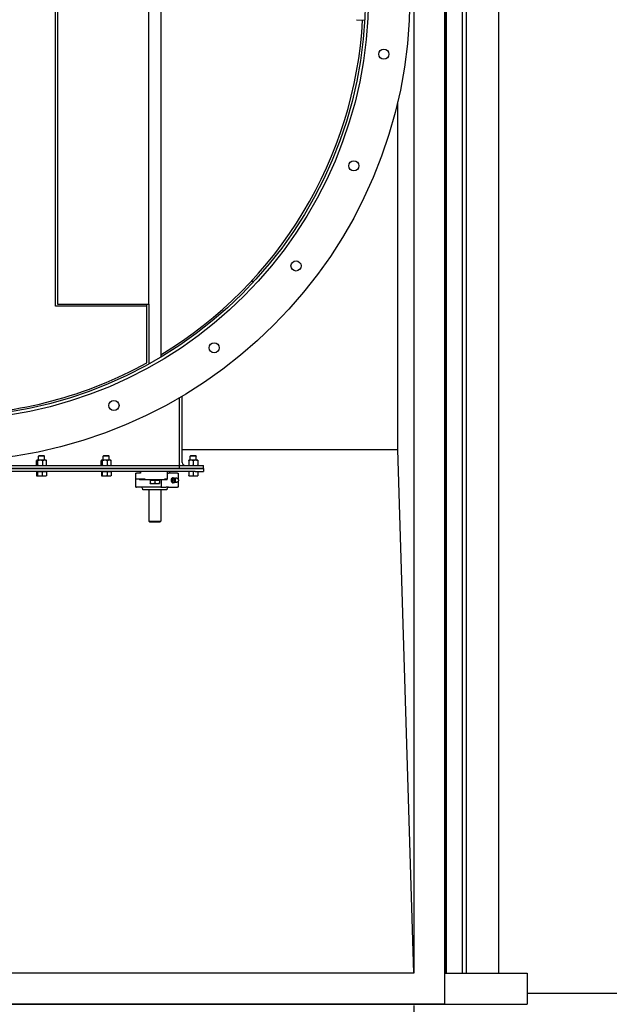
# Model space of a CAD drawing. Header units: inches. Extents: x 24 to 1128, y -69 to 748.
# Tile 593 of 656: x 528 to 564, y 552 to 613. Entities that reach past the tile are written whole.
import ezdxf

# ---------------------------------------------------------------- set-up
doc = ezdxf.new("R2010")
doc.units = ezdxf.units.IN
doc.header["$LTSCALE"] = 32
doc.header["$MEASUREMENT"] = 0
doc.layers.add('Dimension (ANSI)', color=7, linetype='Continuous', lineweight=25)
doc.layers.add('Visible (ANSI)', color=7, linetype='Continuous', lineweight=30)
doc.styles.add('Note Text (ANSI)', font='tahoma.ttf')
doc.dimstyles.new('SB Fraction-16 (ANSI)', dxfattribs={"dimscale": 32, "dimtxt": 0.125, "dimasz": 0.098425, "dimexe": 0.125, "dimexo": 0.0625, "dimgap": 0.031496, "dimtad": 0, "dimtih": 1, "dimtoh": 1, "dimdec": 4, "dimrnd": 1e-08, "dimzin": 0, "dimdsep": 46, "dimlunit": 5, "dimtxsty": 'Note Text (ANSI)', "dimcen": 0.09, "dimdle": 0.393701, "dimclrd": 256, "dimclre": 256, "dimclrt": 256, "dimadec": 0, "dimazin": 3, "dimtfac": 0.96, "dimtofl": 0, "dimtmove": 0, "dimatfit": 3, "dimfxl": 1, "dimfrac": 2, "dimtolj": 1, "dimtzin": 12, "dimlwd": -1, "dimlwe": -1, "dimarcsym": 0})

# ---------------------------------------------------------------- blocks, each defined once
blk = doc.blocks.new('*D20')
at = {"layer": 'Defpoints', "color": 0, "transparency": 16777216}
for p in [(494.156, 553.919), (552.156, 553.919), (552.156, 533.761)]:
    blk.add_point(p, dxfattribs=at)
at = {"layer": 'Dimension (ANSI)', "transparency": 16777216}
for p, q in [((494.156, 551.919), (494.156, 529.761)), ((552.156, 551.919), (552.156, 529.761)), ((497.305, 533.761), (517.41, 533.761)), ((549.006, 533.761), (524.901, 533.761))]:
    blk.add_line(p, q, dxfattribs=at)
for points in [[(497.305, 534.286), (497.305, 533.236), (494.156, 533.761)], [(549.006, 534.286), (549.006, 533.236), (552.156, 533.761)]]:
    blk.add_solid(points, dxfattribs=at)
at = {"layer": 'Dimension (ANSI)', "transparency": 16777216, "insert": (518.418, 535.852), "char_height": 4, "attachment_point": 1, "style": 'Note Text (ANSI)'}
blk.add_mtext('\\A1;58', dxfattribs=at)

msp = doc.modelspace()

# ---------------------------------------------------------------- linework, layer by layer
at = {"layer": 'Visible (ANSI)'}
for p, q in [((554.05563, 552.01853), (554.05563, 676.56853)), ((552.15563, 674.66853), (552.15563, 553.91853)), ((554.07563, 674.66853), (554.07563, 553.91853)), ((554.15563, 553.91853), (554.15563, 674.66853)), ((555.15563, 553.91853), (555.15563, 674.66853)), ((555.40563, 553.91853), (555.40563, 674.66853)), ((557.40563, 553.91853), (557.40563, 674.66853)), ((536.53063, 636.44359), (536.53063, 592.14347)), ((530.03063, 595.13816), (530.03063, 633.4489)), ((530.15563, 633.3239), (530.15563, 595.26316)), ((535.78063, 595.26316), (535.78063, 633.3239)), ((548.61462, 612.84786), (549.11382, 612.81952)), ((551.15563, 586.29353), (551.15563, 607.76954)), ((542.27001, 596.66853), (542.09963, 596.66853)), ((535.65563, 595.13816), (530.03063, 595.13816)), ((530.15563, 595.26316), (535.78063, 595.26316)), ((535.65563, 595.13816), (535.65563, 595.26316)), ((535.65563, 591.63816), (535.65563, 595.13816)), ((535.78063, 595.26316), (535.78063, 591.56449)), ((536.53063, 592.14347), (536.53063, 591.99758)), ((537.65563, 589.46789), (537.65563, 585.48103)), ((537.84313, 585.48103), (537.84313, 589.57836)), ((537.84313, 586.29353), (551.15563, 586.29353)), ((552.15563, 553.91853), (551.15563, 586.29353)), ((528.84269, 585.31867), (528.84269, 585.59739)), ((528.87413, 585.62253), (528.86511, 585.61732)), ((528.88287, 585.62253), (528.87413, 585.62253)), ((529.07953, 585.62253), (528.88287, 585.62253)), ((528.92306, 585.31867), (528.92306, 585.59739)), ((529.00647, 585.91853), (528.96813, 585.88136)), ((529.34313, 585.88136), (528.96813, 585.88136)), ((528.96813, 585.62253), (528.96813, 585.88136)), ((529.00647, 585.91853), (529.30479, 585.91853)), ((529.35229, 585.62253), (529.07953, 585.62253)), ((529.236, 585.31867), (529.236, 585.59739)), ((529.30479, 585.91853), (529.34313, 585.88136)), ((529.34313, 585.62253), (529.34313, 585.88136)), ((529.43713, 585.62253), (529.35229, 585.62253)), ((529.43713, 585.62253), (529.44615, 585.61732)), ((529.46858, 585.31867), (529.46858, 585.59739)), ((532.84269, 585.31867), (532.84269, 585.59739)), ((532.87413, 585.62253), (532.86511, 585.61732)), ((532.88287, 585.62253), (532.87413, 585.62253)), ((533.07953, 585.62253), (532.88287, 585.62253)), ((532.92306, 585.31867), (532.92306, 585.59739)), ((533.00647, 585.91853), (532.96813, 585.88136)), ((533.34313, 585.88136), (532.96813, 585.88136)), ((532.96813, 585.62253), (532.96813, 585.88136)), ((533.00647, 585.91853), (533.30479, 585.91853)), ((533.35229, 585.62253), (533.07953, 585.62253)), ((533.236, 585.31867), (533.236, 585.59739)), ((533.30479, 585.91853), (533.34313, 585.88136)), ((533.34313, 585.62253), (533.34313, 585.88136)), ((533.43713, 585.62253), (533.35229, 585.62253)), ((533.43713, 585.62253), (533.44615, 585.61732)), ((533.46858, 585.31867), (533.46858, 585.59739)), ((537.65563, 585.48103), (537.65563, 585.29353)), ((538.38988, 585.62253), (538.24913, 585.62253)), ((538.24913, 585.59739), (538.24913, 585.31867)), ((538.38147, 585.91853), (538.34313, 585.88137)), ((538.71813, 585.88137), (538.34313, 585.88137)), ((538.34313, 585.62253), (538.34313, 585.88137)), ((538.38147, 585.91853), (538.67979, 585.91853)), ((538.67138, 585.62253), (538.38988, 585.62253)), ((538.53063, 585.59739), (538.53063, 585.31867)), ((538.81213, 585.62253), (538.67138, 585.62253)), ((538.67979, 585.91853), (538.71813, 585.88137)), ((538.71813, 585.62253), (538.71813, 585.88137)), ((538.81213, 585.59739), (538.81213, 585.31867)), ((538.65563, 585.10603), (507.65563, 585.10603)), ((538.65563, 584.91853), (507.65563, 584.91853)), ((508.65563, 585.29353), (537.65563, 585.29353)), ((508.65563, 585.10603), (537.65563, 585.10603)), ((528.84782, 584.91853), (528.85238, 584.91853)), ((528.84782, 584.91853), (528.84782, 584.67562)), ((528.85238, 584.91853), (528.87822, 584.91853)), ((528.85238, 584.91853), (528.85238, 584.67562)), ((528.87413, 585.29353), (528.86511, 585.29874)), ((528.87463, 584.91853), (528.87463, 584.91853)), ((528.87822, 584.91853), (528.90406, 584.91853)), ((528.90406, 584.91853), (528.90406, 584.67562)), ((528.90406, 584.91853), (529.05568, 584.91853)), ((529.05568, 584.91853), (529.20731, 584.91853)), ((529.20731, 584.91853), (529.20731, 584.67562)), ((529.20731, 584.91853), (529.3331, 584.91853)), ((529.3331, 584.91853), (529.45888, 584.91853)), ((529.43663, 584.91853), (529.43663, 584.91853)), ((529.43713, 585.29353), (529.44615, 585.29874)), ((529.45888, 584.91853), (529.46344, 584.91853)), ((529.45888, 584.91853), (529.45888, 584.67562)), ((529.46344, 584.91853), (529.46344, 584.67562)), ((532.85238, 584.91853), (532.87822, 584.91853)), ((532.85238, 584.91853), (532.85238, 584.67562)), ((532.87413, 585.29353), (532.86511, 585.29874)), ((532.87463, 584.91853), (532.87463, 584.91853)), ((532.87822, 584.91853), (532.90406, 584.91853)), ((532.90406, 584.91853), (532.90406, 584.67562)), ((532.90406, 584.91853), (533.05568, 584.91853)), ((533.05568, 584.91853), (533.20731, 584.91853)), ((533.20731, 584.91853), (533.20731, 584.67562)), ((533.20731, 584.91853), (533.3331, 584.91853)), ((533.3331, 584.91853), (533.45888, 584.91853)), ((533.43663, 584.91853), (533.43663, 584.91853)), ((533.43713, 585.29353), (533.44615, 585.29874)), ((533.45888, 584.91853), (533.45888, 584.67562)), ((534.96813, 584.81853), (535.02653, 584.81853)), ((534.96813, 584.81853), (534.96813, 583.99978)), ((535.26041, 584.81853), (535.02653, 584.81853)), ((535.2582, 584.91853), (535.2582, 584.81853)), ((535.26041, 584.91853), (535.26041, 584.81853)), ((536.93774, 584.46853), (536.93774, 584.91853)), ((536.93884, 584.81853), (536.93884, 584.91853)), ((536.93884, 584.81853), (536.99464, 584.81853)), ((537.56033, 584.81853), (536.99464, 584.81853)), ((537.05307, 584.91853), (537.05307, 584.81853)), ((537.56033, 584.81853), (537.58962, 584.81853)), ((537.58962, 584.81853), (537.58962, 584.45262)), ((537.65563, 585.29353), (538.65563, 585.29353)), ((537.65563, 585.29353), (537.65563, 585.10603)), ((537.65563, 585.29353), (537.65563, 585.10603)), ((537.65563, 585.10603), (538.65563, 585.10603)), ((538.24963, 584.91853), (538.24963, 584.67563)), ((538.53063, 584.91853), (538.53063, 584.67563)), ((538.65563, 585.29353), (539.15563, 585.29353)), ((538.65563, 585.10603), (539.15563, 585.10603)), ((539.15563, 585.10603), (538.65563, 585.10603)), ((538.65563, 584.91853), (539.15563, 584.91853)), ((538.81163, 584.91853), (538.81163, 584.67563)), ((539.15563, 585.10603), (539.15563, 585.29353)), ((539.15563, 585.10603), (539.15563, 584.91853)), ((528.871, 584.65262), (528.86882, 584.65388)), ((528.87463, 584.65053), (528.871, 584.65262)), ((528.87463, 584.65053), (528.87822, 584.65053)), ((528.87822, 584.65053), (529.05568, 584.65053)), ((529.05568, 584.65053), (529.3331, 584.65053)), ((529.3331, 584.65053), (529.43663, 584.65053)), ((529.43663, 584.65053), (529.44027, 584.65262)), ((529.44027, 584.65262), (529.44245, 584.65388)), ((532.87463, 584.65053), (532.871, 584.65262)), ((532.87463, 584.65053), (532.87822, 584.65053)), ((532.87822, 584.65053), (533.05568, 584.65053)), ((533.05568, 584.65053), (533.3331, 584.65053)), ((533.3331, 584.65053), (533.43663, 584.65053)), ((533.43663, 584.65053), (533.44027, 584.65262)), ((535.02653, 584.46853), (535.53541, 584.46853)), ((535.21114, 584.46853), (535.21114, 584.41853)), ((535.53541, 584.41853), (535.21114, 584.41853)), ((535.53541, 584.46853), (535.53541, 584.41853)), ((535.53541, 584.41853), (535.54651, 584.41853)), ((536.76475, 584.41853), (535.54651, 584.41853)), ((535.87438, 584.39353), (536.15563, 584.39353)), ((535.87438, 584.39353), (535.87438, 584.20927)), ((535.87438, 584.18415), (536.01501, 584.18415)), ((535.90251, 584.39353), (535.90251, 584.41853)), ((536.01501, 584.18415), (536.29626, 584.18415)), ((536.15563, 584.39353), (536.43688, 584.39353)), ((536.15563, 584.39353), (536.15563, 584.20927)), ((536.29626, 584.18415), (536.43688, 584.18415)), ((536.40876, 584.39353), (536.40876, 584.41853)), ((536.43688, 584.39353), (536.43688, 584.20927)), ((536.56371, 583.99978), (536.56371, 584.41853)), ((536.76475, 584.41853), (536.77586, 584.41853)), ((536.77586, 584.41853), (536.77586, 584.46853)), ((536.77586, 584.46853), (536.93774, 584.46853)), ((536.90905, 584.41853), (536.77586, 584.41853)), ((536.90905, 584.41853), (536.90905, 584.46853)), ((537.17368, 584.38415), (537.23979, 584.38415)), ((537.22993, 584.52195), (537.29604, 584.52195)), ((537.22993, 584.24636), (537.29604, 584.24636)), ((537.58213, 584.46053), (537.54983, 584.48992)), ((537.58213, 584.30778), (537.54983, 584.27839)), ((537.58962, 584.31569), (537.58962, 583.94978)), ((538.24963, 584.65053), (538.39013, 584.65053)), ((538.39013, 584.65053), (538.67113, 584.65053)), ((538.67113, 584.65053), (538.81163, 584.65053)), ((536.52454, 583.94978), (535.01813, 583.94978)), ((536.88988, 583.79353), (535.42138, 583.79353)), ((535.78063, 583.79353), (535.78063, 581.85603)), ((536.52454, 583.94978), (536.85322, 583.94978)), ((536.53063, 583.79353), (536.53063, 581.85603)), ((536.99464, 583.94978), (536.85322, 583.94978)), ((536.99464, 583.94978), (537.56033, 583.94978)), ((537.58962, 583.94978), (537.56033, 583.94978)), ((535.78063, 581.85603), (536.53063, 581.85603)), ((535.84313, 581.79353), (535.78063, 581.85603)), ((536.46813, 581.79353), (535.84313, 581.79353)), ((536.46813, 581.79353), (536.53063, 581.85603)), ((552.15563, 553.91853), (494.15563, 553.91853)), ((554.05563, 553.91853), (559.15563, 553.91853)), ((559.15563, 553.91853), (559.15563, 551.99853)), ((641.28063, 552.66853), (559.15563, 552.66853)), ((487.15563, 551.99853), (559.15563, 551.99853)), ((492.25563, 552.01853), (554.05563, 552.01853))]:
    msp.add_line(p, q, dxfattribs=at)
for centre, radius in [((523.15563, 614.29353), 28.75), ((523.15563, 614.29353), 26.1875), ((523.15563, 614.29353), 26), ((550.29644, 610.72038), 0.3125), ((548.44684, 603.81757), 0.3125), ((544.87368, 597.62869), 0.3125), ((539.82048, 592.57548), 0.3125), ((533.63159, 589.00233), 0.3125)]:
    msp.add_circle(centre, radius, dxfattribs=at)
for centre, radius, start, end in [((523.15563, 614.29353), 25.875, 301.1250881, 356.75), ((523.15563, 614.29353), 25.875, 270.8304027, 298.887527), ((538.03063, 585.48103), 0.375, 180, 210), ((538.03063, 585.48103), 0.1875, 180, 270), ((537.48502, 584.38415), 0.12795, 74.8655136, 144.9564643), ((537.48502, 584.38415), 0.12795, 215.0435357, 285.1344864), ((535.01813, 583.99978), 0.05, 180, 270), ((535.23388, 583.79353), 0.1875, 0, 56.4426902), ((537.07738, 583.79353), 0.1875, 123.5573098, 180)]:
    msp.add_arc(centre, radius, start, end, dxfattribs=at)
for centre, major_axis, start_param, end_param in [((537.27748, 584.38415), (0, 0.15625), 5.79224464, 9.91571863), ((537.25539, 584.38415), (0, 0.125), 0.50126686, 2.6403258), ((537.361, 584.38415), (0, 0.1378), 1.04719755, 2.0943951), ((537.361, 584.38415), (0, 0.1378), 0, 1.04719755), ((537.361, 584.38415), (0, -0.1378), 5.23598776, 6.28318531), ((537.43264, 584.38415), (0, 0.10433), 0.78949219, 2.35210046), ((537.361, 584.38415), (0, 0.1378), 5.64637727, 6.28318531), ((537.361, 584.38415), (0, -0.1378), 0, 0.63680804), ((537.50172, 584.38415), (0, -0.12575), 2.5699821, 6.85479586)]:
    msp.add_ellipse(centre, major_axis=major_axis, ratio=0.70710678, start_param=start_param, end_param=end_param, dxfattribs=at)
for points, weights in [([(528.88287, 585.62253), (528.86422, 585.62253), (528.84269, 585.59739)], [1, 1.0379548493, 1]), ([(528.92306, 585.59739), (528.90152, 585.62253), (528.88287, 585.62253)], [1, 1.0379548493, 1]), ([(529.07953, 585.62253), (529.00691, 585.62253), (528.92306, 585.59739)], [1, 1.0379548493, 1]), ([(529.236, 585.59739), (529.15215, 585.62253), (529.07953, 585.62253)], [1, 1.0379548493, 1]), ([(529.35229, 585.62253), (529.29832, 585.62253), (529.236, 585.59739)], [1, 1.0379548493, 1]), ([(529.46858, 585.59739), (529.40626, 585.62253), (529.35229, 585.62253)], [1, 1.0379548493, 1]), ([(529.44615, 585.61732), (529.45674, 585.61121), (529.46858, 585.59739)], [1.01885219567, 1.02051902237, 1]), ([(532.88287, 585.62253), (532.86422, 585.62253), (532.84269, 585.59739)], [1, 1.0379548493, 1]), ([(532.92306, 585.59739), (532.90152, 585.62253), (532.88287, 585.62253)], [1, 1.0379548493, 1]), ([(533.07953, 585.62253), (533.00691, 585.62253), (532.92306, 585.59739)], [1, 1.0379548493, 1]), ([(533.236, 585.59739), (533.15215, 585.62253), (533.07953, 585.62253)], [1, 1.0379548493, 1]), ([(533.35229, 585.62253), (533.29832, 585.62253), (533.236, 585.59739)], [1, 1.0379548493, 1]), ([(533.46858, 585.59739), (533.40626, 585.62253), (533.35229, 585.62253)], [1, 1.0379548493, 1]), ([(533.44615, 585.61732), (533.45674, 585.61121), (533.46858, 585.59739)], [1.01885219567, 1.02051902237, 1]), ([(538.24913, 585.59739), (538.24913, 585.62253), (538.24913, 585.62253)], [1, 1.0379548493, 1]), ([(538.38988, 585.62253), (538.32456, 585.62253), (538.24913, 585.59739)], [1, 1.0379548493, 1]), ([(538.53063, 585.59739), (538.45521, 585.62253), (538.38988, 585.62253)], [1, 1.0379548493, 1]), ([(538.67138, 585.62253), (538.60606, 585.62253), (538.53063, 585.59739)], [1, 1.0379548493, 1]), ([(538.81213, 585.59739), (538.73671, 585.62253), (538.67138, 585.62253)], [1, 1.0379548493, 1]), ([(538.81213, 585.62253), (538.81213, 585.62253), (538.81213, 585.59739)], [1, 1.0379548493, 1]), ([(528.84269, 585.31867), (528.86422, 585.29353), (528.88287, 585.29353)], [1, 1.0379548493, 1]), ([(528.88287, 585.29353), (528.90152, 585.29353), (528.92306, 585.31867)], [1, 1.0379548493, 1]), ([(528.92306, 585.31867), (529.00691, 585.29353), (529.07953, 585.29353)], [1, 1.0379548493, 1]), ([(529.07953, 585.29353), (529.15215, 585.29353), (529.236, 585.31867)], [1, 1.0379548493, 1]), ([(529.236, 585.31867), (529.29832, 585.29353), (529.35229, 585.29353)], [1, 1.0379548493, 1]), ([(529.35229, 585.29353), (529.40626, 585.29353), (529.46858, 585.31867)], [1, 1.0379548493, 1]), ([(529.46858, 585.31867), (529.45674, 585.30485), (529.44615, 585.29874)], [1, 1.02051902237, 1.01885219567]), ([(532.84269, 585.31867), (532.86422, 585.29353), (532.88287, 585.29353)], [1, 1.0379548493, 1]), ([(532.88287, 585.29353), (532.90152, 585.29353), (532.92306, 585.31867)], [1, 1.0379548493, 1]), ([(532.92306, 585.31867), (533.00691, 585.29353), (533.07953, 585.29353)], [1, 1.0379548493, 1]), ([(533.07953, 585.29353), (533.15215, 585.29353), (533.236, 585.31867)], [1, 1.0379548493, 1]), ([(533.236, 585.31867), (533.29832, 585.29353), (533.35229, 585.29353)], [1, 1.0379548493, 1]), ([(533.35229, 585.29353), (533.40626, 585.29353), (533.46858, 585.31867)], [1, 1.0379548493, 1]), ([(533.46858, 585.31867), (533.45674, 585.30485), (533.44615, 585.29874)], [1, 1.02051902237, 1.01885219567]), ([(538.24913, 585.31867), (538.32456, 585.29353), (538.38988, 585.29353)], [1, 1.0379548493, 1]), ([(538.24913, 585.29353), (538.24913, 585.29353), (538.24913, 585.31867)], [1, 1.0379548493, 1]), ([(538.38988, 585.29353), (538.45521, 585.29353), (538.53063, 585.31867)], [1, 1.0379548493, 1]), ([(538.53063, 585.31867), (538.60606, 585.29353), (538.67138, 585.29353)], [1, 1.0379548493, 1]), ([(538.67138, 585.29353), (538.73671, 585.29353), (538.81213, 585.31867)], [1, 1.0379548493, 1]), ([(538.81213, 585.31867), (538.81213, 585.29353), (538.81213, 585.29353)], [1, 1.0379548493, 1]), ([(528.84782, 584.67562), (528.85964, 584.65861), (528.87004, 584.65322)], [1, 1.02542601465, 1.01678617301]), ([(528.85238, 584.67562), (528.86623, 584.65053), (528.87822, 584.65053)], [1, 1.0379548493, 1]), ([(528.87822, 584.65053), (528.89021, 584.65053), (528.90406, 584.67562)], [1, 1.0379548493, 1]), ([(528.90406, 584.67562), (528.98531, 584.65053), (529.05568, 584.65053)], [1, 1.0379548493, 1]), ([(529.05568, 584.65053), (529.12605, 584.65053), (529.20731, 584.67562)], [1, 1.0379548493, 1]), ([(529.20731, 584.67562), (529.27472, 584.65053), (529.3331, 584.65053)], [1, 1.0379548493, 1]), ([(529.3331, 584.65053), (529.39148, 584.65053), (529.45888, 584.67562)], [1, 1.0379548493, 1]), ([(529.45888, 584.67562), (529.44897, 584.65765), (529.44027, 584.65262)], [1, 1.02689674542, 1.01567267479]), ([(529.46344, 584.67562), (529.4523, 584.65957), (529.44245, 584.65388)], [1, 1.0239481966, 1.0176754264]), ([(529.45765, 584.67343), (529.46053, 584.6745), (529.46344, 584.67562)], [1.00313778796, 1.00163973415, 1]), ([(532.85238, 584.67562), (532.86623, 584.65053), (532.87822, 584.65053)], [1, 1.0379548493, 1]), ([(532.87822, 584.65053), (532.89021, 584.65053), (532.90406, 584.67562)], [1, 1.0379548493, 1]), ([(532.90406, 584.67562), (532.98531, 584.65053), (533.05568, 584.65053)], [1, 1.0379548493, 1]), ([(533.05568, 584.65053), (533.12605, 584.65053), (533.20731, 584.67562)], [1, 1.0379548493, 1]), ([(533.20731, 584.67562), (533.27472, 584.65053), (533.3331, 584.65053)], [1, 1.0379548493, 1]), ([(533.3331, 584.65053), (533.39148, 584.65053), (533.45888, 584.67562)], [1, 1.0379548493, 1]), ([(533.45888, 584.67562), (533.44897, 584.65765), (533.44027, 584.65262)], [1, 1.02689674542, 1.01567267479]), ([(535.87438, 584.20927), (535.94974, 584.18415), (536.01501, 584.18415)], [1, 1.0379548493, 1]), ([(535.87438, 584.18415), (535.87438, 584.18415), (535.87438, 584.20927)], [1, 1.0379548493, 1]), ([(536.01501, 584.18415), (536.08027, 584.18415), (536.15563, 584.20927)], [1, 1.0379548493, 1]), ([(536.15563, 584.20927), (536.23099, 584.18415), (536.29626, 584.18415)], [1, 1.0379548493, 1]), ([(536.29626, 584.18415), (536.36152, 584.18415), (536.43688, 584.20927)], [1, 1.0379548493, 1]), ([(536.43688, 584.20927), (536.43688, 584.18415), (536.43688, 584.18415)], [1, 1.0379548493, 1]), ([(537.1931, 584.45305), (537.18005, 584.42108), (537.17368, 584.38415)], [1, 1.0379548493, 1]), ([(537.17368, 584.38415), (537.18005, 584.34723), (537.1931, 584.31526)], [1, 1.0379548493, 1]), ([(537.22993, 584.52195), (537.20616, 584.48503), (537.1931, 584.45305)], [1, 1.0379548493, 1]), ([(537.1931, 584.31526), (537.20616, 584.28328), (537.22993, 584.24636)], [1, 1.0379548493, 1]), ([(537.23979, 584.38415), (537.26357, 584.42108), (537.27662, 584.45305)], [1, 1.0379548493, 1]), ([(537.27662, 584.31526), (537.26357, 584.34723), (537.23979, 584.38415)], [1, 1.0379548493, 1]), ([(537.27662, 584.45305), (537.28967, 584.48503), (537.29604, 584.52195)], [1, 1.0379548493, 1]), ([(537.29604, 584.24636), (537.28967, 584.28328), (537.27662, 584.31526)], [1, 1.0379548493, 1]), ([(537.29604, 584.52195), (537.33489, 584.52195), (537.361, 584.52195)], [1, 1.0379548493, 1]), ([(537.361, 584.24636), (537.33489, 584.24636), (537.29604, 584.24636)], [1, 1.0379548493, 1]), ([(537.361, 584.52195), (537.38711, 584.52195), (537.40855, 584.52195)], [1, 1.0379548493, 1]), ([(537.40855, 584.24636), (537.38711, 584.24636), (537.361, 584.24636)], [1, 1.0379548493, 1]), ([(537.40855, 584.52195), (537.41704, 584.50876), (537.42397, 584.49661)], [1, 1.0132325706, 1.01723833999]), ([(537.42397, 584.2717), (537.41704, 584.25955), (537.40855, 584.24636)], [1.01723833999, 1.0132325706, 1]), ([(538.24963, 584.67563), (538.32493, 584.65053), (538.39013, 584.65053)], [1, 1.0379548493, 1]), ([(538.24963, 584.65053), (538.24963, 584.65053), (538.24963, 584.67563)], [1, 1.0379548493, 1]), ([(538.39013, 584.65053), (538.45534, 584.65053), (538.53063, 584.67563)], [1, 1.0379548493, 1]), ([(538.53063, 584.67563), (538.60593, 584.65053), (538.67113, 584.65053)], [1, 1.0379548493, 1]), ([(538.67113, 584.65053), (538.73634, 584.65053), (538.81163, 584.67563)], [1, 1.0379548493, 1]), ([(538.81163, 584.67563), (538.81163, 584.65053), (538.81163, 584.65053)], [1, 1.0379548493, 1])]:
    msp.add_rational_spline(points, weights, degree=2, dxfattribs=at)
for points, knots in [([(537.41992, 584.49431), (537.41973, 584.49442), (537.41957, 584.49452), (537.4188, 584.49502), (537.41851, 584.49526), (537.41851, 584.49526)], [1.455384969, 1.455384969, 1.455384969, 1.455384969, 1.47653819, 1.47653819, 1.566481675, 1.566481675, 1.566481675, 1.566481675]), ([(537.41851, 584.27305), (537.41851, 584.27305), (537.4188, 584.27329), (537.41957, 584.27379), (537.41973, 584.27389), (537.41992, 584.274)], [3.669506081, 3.669506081, 3.669506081, 3.669506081, 3.759449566, 3.759449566, 3.780602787, 3.780602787, 3.780602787, 3.780602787]), ([(537.58213, 584.46053), (537.58813, 584.45507), (537.5934, 584.44835), (537.6022, 584.43292), (537.60569, 584.42417), (537.61048, 584.4056), (537.61178, 584.39579), (537.61206, 584.3761), (537.61104, 584.36623), (537.60677, 584.3474), (537.60352, 584.33843), (537.59504, 584.32233), (537.58981, 584.31518), (537.58324, 584.3088), (537.58269, 584.30828), (537.58213, 584.30778)], [1.6188081, 1.6188081, 1.6188081, 1.6188081, 1.93911213, 1.93911213, 2.26780621, 2.26780621, 2.59799076, 2.59799076, 2.92809932, 2.92809932, 3.25829127, 3.25829127, 3.58739104, 3.58739104, 3.61717965, 3.61717965, 3.61717965, 3.61717965]), ([(536.52454, 583.94978), (536.52955, 583.94978), (536.53547, 583.95131), (536.54455, 583.95632), (536.54938, 583.96055), (536.55606, 583.96945), (536.55917, 583.97557), (536.56265, 583.9868), (536.56371, 583.99381), (536.56371, 583.99978)], [-0.198415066, -0.198415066, -0.198415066, -0.198415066, -0.144401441, -0.144401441, -0.093393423, -0.093393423, -0.045517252, -0.045517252, 0, 0, 0, 0])]:
    msp.add_open_spline(points, degree=3, knots=knots, dxfattribs=at)

# ---------------------------------------------------------------- dimensions: what is measured, and where the dimension line sits
at = {"layer": 'Dimension (ANSI)'}
dim = msp.add_linear_dim(base=(552.15563, 533.76105), p1=(494.15563, 553.91853), p2=(552.15563, 553.91853), angle=180, dimstyle='SB Fraction-16 (ANSI)', override={"dimgap": 0.031496, "dimtih": 0, "dimtoh": 0, "dimdec": 4, "dimtol": 0, "dimlim": 0, "dimtp": 0, "dimtm": 0, "dimtdec": 2, "dimatfit": 1}, dxfattribs=at)
dim.commit()
dim.dimension.update_dxf_attribs({"geometry": '*D20', "text_midpoint": (521.15563, 533.76105), "dimtype": 160})

doc.saveas('drawing.dxf')
